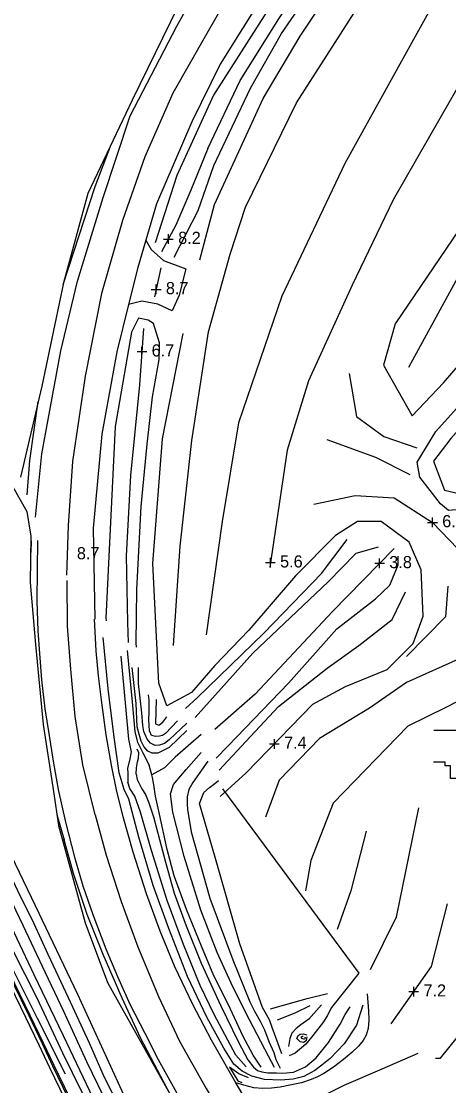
# Model space of a CAD drawing. Extents: x 2316231 to 2323598, y 363169 to 371906.
# Drawn here: x 2320327.6 to 2320503.7, y 365317.1 to 365756.1 of the extents above; entities that cross this region are included whole.
import ezdxf

# ---------------------------------------------------------------- set-up
doc = ezdxf.new("R2010")
doc.units = 0
for name, color, linetype in [('RD_DTM_BkLn1', 7, 'Continuous'), ('RD_DTM_BkLn2', 7, 'Continuous'), ('RD_DTM_Holes', 7, 'Continuous'), ('RD_DTM_Void', 7, 'Continuous'), ('RD_EX_H2O', 7, 'Continuous'), ('RD_EX_Road', 7, 'Continuous')]:
    doc.layers.add(name, color=color, linetype=linetype)

msp = doc.modelspace()

# ---------------------------------------------------------------- linework, layer by layer
at = {"layer": 'RD_DTM_BkLn1'}
for p, q in [((2320385.079, 365654.383), (2320382.496, 365642.42)), ((2320331.647, 365541.867), (2320331.486, 365537.022)), ((2320410.469, 365439.539), (2320466.608, 365363.533)), ((2320342.214, 365429.011), (2320345.246, 365418.477))]:
    msp.add_line(p, q, dxfattribs=at)
for points in [[(2320492.044, 365884.234), (2320486.288, 365873.705), (2320478.901, 365861.282), (2320471.106, 365849.265), (2320450.695, 365824.359), (2320432.068, 365795.554), (2320418.354, 365776.119), (2320404.087, 365751.089), (2320390.097, 365726.493), (2320378.437, 365700.202), (2320369.366, 365673.878), (2320360.66, 365643.769), (2320353.94, 365609.77), (2320348.658, 365574.595), (2320346.864, 365548.158), (2320346.228, 365527.689)], [(2320485.487, 365833.622), (2320481.863, 365831.274), (2320464.526, 365811.245), (2320435.846, 365771.35), (2320406.821, 365725.61), (2320391.626, 365692.425), (2320382.738, 365664.776)], [(2320390.308, 365498.679), (2320393.014, 365539.605), (2320397.928, 365583.199), (2320404.724, 365628.033), (2320413.701, 365660.031), (2320419.909, 365679.394), (2320440.959, 365722.491), (2320465.976, 365761.427), (2320482.477, 365782.624)], [(2320390.654, 365658.863), (2320400.464, 365678.016), (2320406.958, 365696.655), (2320421.973, 365728.565), (2320434.813, 365750.977), (2320450.725, 365774.25)], [(2320500, 365768.202), (2320489.927, 365749.75), (2320460.892, 365697.462), (2320434.877, 365642.798), (2320417.151, 365590.453), (2320410.323, 365549.767), (2320403.836, 365503.12)], [(2320523.577, 365754.875), (2320509.688, 365732.7), (2320480.808, 365682.431), (2320463.932, 365647.223), (2320445.882, 365607.764), (2320437.102, 365579.238), (2320429.956, 365530.993)], [(2320544.633, 365734.641), (2320528.996, 365708.742), (2320508.038, 365670.288), (2320481.592, 365631.346), (2320476.782, 365614.234), (2320488.614, 365593.43), (2320501.486, 365606.991), (2320526.676, 365636.128), (2320548.952, 365663.705), (2320566.206, 365676.089), (2320572.957, 365693.495), (2320573.77, 365706.579)], [(2320555.508, 365714.842), (2320544.595, 365700.134), (2320510.509, 365656.052), (2320487.171, 365613.325)], [(2320344.806, 365647.586), (2320357.996, 365687.962), (2320364.609, 365705.307)], [(2320585.385, 365665.499), (2320577.885, 365658.229), (2320556.418, 365636.81), (2320534.292, 365616.57), (2320516.697, 365597.643), (2320504.522, 365584.027), (2320497.433, 365574.637), (2320502.011, 365562.692), (2320512.57, 365560.303), (2320523.324, 365564.034), (2320538.619, 365574.788), (2320549.896, 365588.321), (2320569.229, 365608.324), (2320582.052, 365620.763), (2320595.857, 365632.327), (2320606.671, 365644.79)], [(2320382.041, 365631.459), (2320379.814, 365632.892), (2320375.829, 365633.698), (2320373.062, 365627.859), (2320366.221, 365588.922), (2320362.452, 365509.98), (2320362.562, 365508.899)], [(2320375.075, 365498.05), (2320374.933, 365499.626), (2320375.256, 365521.804), (2320377.039, 365555.982), (2320379.485, 365581.643), (2320381.677, 365601.186), (2320384.339, 365616.622), (2320384.506, 365623.439), (2320382.041, 365631.459)], [(2320462.653, 365610.817), (2320465.637, 365593.16), (2320476.996, 365584.817), (2320490.564, 365580.147)], [(2320330.073, 365560.822), (2320331.127, 365574.999), (2320334.532, 365599.271)], [(2320453.465, 365583.68), (2320473.511, 365576.328), (2320487.663, 365569.18)], [(2320448.075, 365556.909), (2320465.102, 365560.562), (2320481.208, 365559.511), (2320497.014, 365549.447), (2320507.384, 365538.552), (2320520.549, 365519.481), (2320536.911, 365507.637), (2320547.003, 365480.001)], [(2320395.316, 365472.665), (2320400.121, 365477.144), (2320427.527, 365503.807), (2320451.219, 365528.377), (2320461.839, 365542.332)], [(2320474.598, 365539.172), (2320465.491, 365536.662), (2320454.084, 365524.974), (2320423.027, 365495.449), (2320399.237, 365468.954)], [(2320407.825, 365452.265), (2320412.719, 365457.134), (2320437.682, 365483.165), (2320457.577, 365505.549), (2320473.543, 365517.972), (2320479.438, 365523.548), (2320482.852, 365531.955), (2320482.883, 365535.465)], [(2320358.003, 365428.847), (2320352.899, 365449.478), (2320349.783, 365469.459), (2320348.008, 365488.915), (2320346.634, 365506.593), (2320346.549, 365525.465)], [(2320503.282, 365523.181), (2320502.415, 365510.429), (2320486.352, 365494.084)], [(2320409.193, 365447.239), (2320420.094, 365459.087), (2320433.521, 365473.586), (2320453.558, 365489.303), (2320466.638, 365498.665), (2320480.433, 365509.449), (2320485.833, 365520.751)], [(2320371.877, 365435.347), (2320370.017, 365439.359), (2320367.931, 365446.107), (2320365.861, 365460.862), (2320363.376, 365480.801), (2320361.351, 365501.996)], [(2320522.914, 365499.586), (2320509.013, 365493.59), (2320486.279, 365483.425), (2320471.127, 365472.8), (2320450.421, 365460.317), (2320433.9, 365443.127), (2320428.184, 365427.922)], [(2320368.613, 365494.316), (2320370.55, 365473.559), (2320371.839, 365460.108), (2320372.898, 365454.878), (2320372.348, 365451.925), (2320371.346, 365447.897), (2320371.502, 365446.102), (2320371.483, 365442.376)], [(2320395.771, 365463.575), (2320388.5, 365456.664), (2320383.863, 365454.304), (2320381.535, 365454.319), (2320379.672, 365455.092), (2320378.107, 365457.08), (2320376.963, 365459.204), (2320375.912, 365463.097), (2320375.377, 365465.097), (2320374.972, 365474.741), (2320373.313, 365489.626)], [(2320395.74, 365466.681), (2320388.517, 365459.787), (2320386.546, 365458.29), (2320384.529, 365457.571), (2320382.69, 365457.39), (2320380.78, 365458.437), (2320379.477, 365460.105), (2320378.141, 365463.151), (2320377.614, 365465.645), (2320377.217, 365470.898), (2320375.936, 365483.013), (2320375.904, 365489.582)], [(2320391.992, 365467.547), (2320387.053, 365462.326), (2320385.844, 365461.601), (2320384.573, 365461.27), (2320382.868, 365461.158), (2320381.291, 365461.553), (2320380.408, 365463.531), (2320380.337, 365465.692), (2320380.155, 365468.136), (2320380.218, 365471.298), (2320380.228, 365473.927), (2320380.316, 365476.114), (2320380.057, 365478.278)], [(2320515.792, 365479.951), (2320502.827, 365473.222), (2320486.919, 365465.442), (2320456.095, 365433.716), (2320446.913, 365409.982), (2320444.677, 365397.541)], [(2320383.168, 365476.354), (2320382.896, 365466.421), (2320384.277, 365465.849), (2320385.876, 365467.053), (2320387.605, 365469.244)], [(2320374.982, 365445.653), (2320375.051, 365448.194), (2320375.417, 365450.734), (2320375.907, 365452.251), (2320376.072, 365454.426), (2320375.377, 365455.898)], [(2320431.945, 365324.671), (2320429.47, 365329.365), (2320421.628, 365344.35), (2320414.8, 365357.936), (2320408.299, 365372.087), (2320401.639, 365389.572), (2320394.762, 365411.705), (2320389.976, 365429.892), (2320389.135, 365437.539), (2320390.29, 365441.301), (2320393.275, 365444.937), (2320395.534, 365447.54), (2320401.73, 365454.528)], [(2320404.397, 365451.04), (2320398.29, 365442.176), (2320396.653, 365439.325), (2320395.963, 365436.21), (2320395.893, 365433.264), (2320396.019, 365431.108), (2320397.606, 365421.903), (2320405.22, 365394.537), (2320414.804, 365369.046), (2320421.826, 365351.775), (2320423.728, 365347.95), (2320426.067, 365343.78), (2320427.798, 365340.145), (2320429.568, 365335.406), (2320431.593, 365330.864), (2320432.428, 365327.919), (2320434.216, 365324.387)], [(2320420.277, 365324.891), (2320416, 365329.785), (2320407.107, 365346.449), (2320401.291, 365358.519), (2320394.417, 365375.343), (2320387.66, 365393.503), (2320381.2, 365414.127), (2320376.688, 365430.002), (2320374.397, 365436.547), (2320372.355, 365439.684), (2320371.483, 365442.376)], [(2320374.982, 365445.653), (2320375.37, 365443.466), (2320377.285, 365439.522), (2320378.72, 365437.292), (2320380.202, 365433.765), (2320382.029, 365428.025), (2320387.054, 365409.318), (2320390.608, 365396.572), (2320395.496, 365383.104), (2320401.764, 365367.618), (2320409.719, 365350.399), (2320417.1, 365335.153), (2320420.927, 365327.878), (2320423.335, 365324.829), (2320424.94, 365323.432), (2320426.648, 365322.804), (2320429.232, 365322.52), (2320432.744, 365322.495), (2320435.295, 365322.365), (2320439.741, 365322.706), (2320444.667, 365324.888), (2320449.06, 365328.696), (2320454.205, 365335.004), (2320458.96, 365342.58), (2320461.074, 365346.549), (2320463.163, 365349.656)], [(2320434.983, 365330.337), (2320431.01, 365341.139), (2320429.805, 365344.295), (2320427.005, 365349.343), (2320417.644, 365375.675), (2320407.587, 365410.845), (2320401, 365433.508), (2320402.807, 365438.016), (2320405.145, 365440.073), (2320407.38, 365441.814), (2320408.883, 365442.947)], [(2320468.311, 365350.401), (2320465.638, 365342.173), (2320460.564, 365334.409), (2320454.819, 365328.408), (2320451.476, 365325.593), (2320448.575, 365323.447), (2320444.069, 365320.968), (2320439.672, 365319.819), (2320434.56, 365319.386), (2320427.87, 365319.774), (2320422.528, 365321.145), (2320418.592, 365323.104), (2320415.15, 365326.075), (2320411.072, 365332.656), (2320404.05, 365345.349), (2320396.078, 365362.186), (2320388.437, 365381.937), (2320381.962, 365399.718), (2320376.087, 365419.666), (2320371.877, 365435.347)], [(2320491.204, 365431.732), (2320481.982, 365386.644), (2320471.302, 365364.864)], [(2320498.282, 365328.526), (2320500.334, 365328.486), (2320510.645, 365341.358), (2320517.236, 365385.888), (2320510.549, 365432.686)], [(2320358.003, 365428.847), (2320362.554, 365412.159), (2320368.775, 365393.079), (2320375.591, 365374.408), (2320384.173, 365353.889), (2320392.777, 365335.555), (2320403.785, 365316.041), (2320416.888, 365293.676), (2320429.572, 365274.492), (2320441.039, 365259.503)], [(2320469.742, 365422.167), (2320463.397, 365397.452), (2320457.715, 365381.545)], [(2320421.103, 365261.63), (2320415.447, 365269.97), (2320406.069, 365284.291), (2320397.719, 365297.581), (2320390.698, 365310.275), (2320376.7, 365336.885), (2320369.163, 365353.2), (2320361.373, 365371.318), (2320354.708, 365387.79), (2320349.093, 365404.627), (2320345.246, 365418.477)], [(2320399.176, 365241.36), (2320388.354, 365262.425), (2320376.291, 365285.056), (2320363.813, 365307.976), (2320354.55, 365327.012), (2320345.187, 365347.731), (2320336.369, 365366.31), (2320328.397, 365383.263), (2320319.417, 365401.92), (2320316.873, 365407.537)], [(2320320.453, 365409.655), (2320326.072, 365397.701), (2320332.746, 365384.082), (2320338.595, 365371.426), (2320346.972, 365353.493), (2320355.579, 365334.859), (2320361.177, 365321.939), (2320366.49, 365311.012), (2320373.229, 365298.697), (2320381.623, 365283.074), (2320389.383, 365269.249), (2320400.759, 365248.968)], [(2320393.089, 365233.551), (2320380.983, 365257.484), (2320367.318, 365283.745), (2320356.642, 365306.29), (2320344.701, 365330.562), (2320334.103, 365353.27), (2320319.498, 365382.24), (2320309.838, 365402.97)], [(2320313.135, 365405.803), (2320323.422, 365382.795), (2320332.734, 365363.068), (2320344.796, 365337.787), (2320355.673, 365315), (2320365.888, 365294.471), (2320375.754, 365275.141), (2320387.157, 365254.235), (2320397.155, 365235.927)], [(2320306.682, 365401.765), (2320320.572, 365372.255), (2320334.148, 365345.024), (2320345.703, 365322.034)], [(2320480.054, 365342.707), (2320496.585, 365366.349), (2320503.156, 365392.137)], [(2320466.608, 365363.533), (2320455.423, 365349.365), (2320453.551, 365345.91), (2320452.16, 365343.449), (2320447.687, 365337.852), (2320444.84, 365334.297), (2320440.37, 365330.619), (2320438.008, 365329.408)], [(2320430.302, 365348.876), (2320445.378, 365353.089), (2320453.729, 365355.194)], [(2320433.094, 365344.254), (2320440.462, 365347.218), (2320446.605, 365350.19)], [(2320451.244, 365350.518), (2320446.074, 365344.566), (2320442.832, 365342.288), (2320440.8, 365340.714), (2320438.998, 365338.87), (2320438.269, 365336.626), (2320437.717, 365333.278)], [(2320445.276, 365337.332), (2320444.906, 365335.719), (2320443.906, 365334.953), (2320442.555, 365335.293), (2320441.112, 365336.612), (2320441.653, 365337.838), (2320442.506, 365338.342), (2320443.678, 365338.501), (2320445.176, 365338.109)], [(2320444.515, 365337.184), (2320444.224, 365336.164), (2320443.277, 365336.626), (2320442.905, 365337.254), (2320443.396, 365337.544), (2320443.701, 365337.539)], [(2320490.905, 365330.374), (2320476.187, 365324.026), (2320460.428, 365317.295), (2320448.347, 365311.183), (2320439.179, 365306.177), (2320431.265, 365301.682)], [(2320421.275, 365320.357), (2320417.283, 365322.097), (2320413.418, 365324.761), (2320416.822, 365319.105), (2320418.429, 365318.43)]]:
    msp.add_lwpolyline(points, dxfattribs=at)
at = {"layer": 'RD_DTM_BkLn2'}
for points in [[(2320334.257, 365541.928), (2320334.097, 365529.882), (2320333.992, 365517.006), (2320334.431, 365504.759), (2320335.128, 365495.348), (2320335.868, 365484.564), (2320337.298, 365472.492), (2320338.89, 365462.405), (2320340.752, 365450.953), (2320342.822, 365439.253), (2320345.789, 365425.886)], [(2320366.788, 365439.098), (2320364.78, 365449.36), (2320362.515, 365461.794), (2320360.869, 365474.11), (2320359.413, 365486.109), (2320358.482, 365496.533), (2320357.74, 365509.578)], [(2320416.005, 365318.286), (2320416.005, 365318.286), (2320405.985, 365335.932), (2320398.342, 365350.698), (2320390.916, 365366.197), (2320384.858, 365380.936), (2320379.188, 365396.217), (2320373.68, 365413.385), (2320369.523, 365428.052), (2320366.788, 365439.098)], [(2320345.789, 365425.886), (2320349.482, 365411.375), (2320352.94, 365399.617), (2320357.059, 365387.763), (2320362.48, 365373.611), (2320367.288, 365362.223), (2320372.336, 365350.744), (2320378.439, 365338.796), (2320384.018, 365327.911), (2320390.893, 365315.583), (2320398.904, 365300.606), (2320407.605, 365286.408), (2320416.627, 365272.69), (2320426.211, 365259.378)], [(2320378.68, 365242.552), (2320370.65, 365259.326), (2320361.861, 365277.406), (2320355.353, 365291.276), (2320347.775, 365306.895), (2320345.624, 365311.515), (2320339.307, 365324.587), (2320334.954, 365333.834), (2320329.513, 365345.287), (2320323.145, 365358.29), (2320317.062, 365370.774), (2320311.002, 365383.257), (2320305.377, 365395.181), (2320302.425, 365401.194)], [(2320470.052, 365355.021), (2320470.666, 365347.971), (2320470.765, 365344.23), (2320470.477, 365340.749), (2320469.664, 365338.037), (2320468.425, 365335.852), (2320466.57, 365333.488), (2320463.713, 365330.775), (2320460.332, 365327.927), (2320456.18, 365324.751), (2320452.225, 365322.167), (2320449.596, 365320.798), (2320446.96, 365319.657), (2320443.021, 365318.361), (2320438.289, 365317.305), (2320434.271, 365316.554), (2320430.676, 365316.112), (2320427.089, 365316.047), (2320423.47, 365316.253), (2320419.347, 365317.311), (2320416.005, 365318.286)], [(2320445.663, 365270.904), (2320441.552, 365277.338), (2320433.204, 365290.234), (2320423.331, 365306.098), (2320416.005, 365318.286)]]:
    msp.add_lwpolyline(points, dxfattribs=at)
at = {"layer": 'RD_DTM_Holes'}
for points in [[(2320310.483, 365843.599), (2320329.078, 365839.327), (2320356.628, 365827.167), (2320367.881, 365819.807), (2320395.696, 365809.984), (2320403.331, 365794.774), (2320395.411, 365768.886), (2320373.246, 365723.604), (2320355.077, 365685.114), (2320344.941, 365648.227), (2320336.022, 365605.676), (2320327.268, 365568.043)], [(2320371.982, 365308.603), (2320350.883, 365354.738), (2320333.44, 365391.277), (2320321.938, 365415.414), (2320310.588, 365444.112), (2320297.446, 365476.015), (2320290.56, 365498.493), (2320280.31, 365521.507), (2320269.296, 365543.948), (2320261.235, 365567.179), (2320251.934, 365591.858), (2320243.271, 365608.452), (2320234.229, 365624.826), (2320232.451, 365645.711), (2320244.171, 365636.463), (2320265.388, 365622.218), (2320279.186, 365610.965), (2320305.552, 365587.611), (2320324.169, 365564.045), (2320329.835, 365553.868), (2320331.596, 365543.716)], [(2320331.596, 365543.716), (2320331.281, 365524.602), (2320333.423, 365499.048), (2320336.554, 365466.147), (2320340.829, 365438.455), (2320342.89, 365424.404), (2320353.961, 365384.339), (2320363.113, 365359.695), (2320388.777, 365313.739)]]:
    msp.add_lwpolyline(points, dxfattribs=at)
at = {"layer": 'RD_DTM_Void'}
for p, q in [((2320386.24, 365666.288), (2320390.24, 365666.288)), ((2320388.24, 365664.288), (2320388.24, 365668.288)), ((2320381.171, 365645.546), (2320385.171, 365645.546)), ((2320383.171, 365643.546), (2320383.171, 365647.546)), ((2320375.301, 365619.869), (2320379.301, 365619.869)), ((2320377.301, 365617.869), (2320377.301, 365621.869)), ((2320495.014, 365549.447), (2320499.014, 365549.447)), ((2320497.014, 365547.447), (2320497.014, 365551.447)), ((2320430.23, 365530.841), (2320430.23, 365534.841)), ((2320475.218, 365530.572), (2320475.218, 365534.572)), ((2320428.23, 365532.841), (2320432.23, 365532.841)), ((2320473.218, 365532.572), (2320477.218, 365532.572)), ((2320431.86, 365456.111), (2320431.86, 365460.111)), ((2320429.86, 365458.111), (2320433.86, 365458.111)), ((2320487.306, 365355.939), (2320491.306, 365355.939)), ((2320489.306, 365353.939), (2320489.306, 365357.939))]:
    msp.add_line(p, q, dxfattribs=at)
at = {"layer": 'RD_EX_H2O'}
for points in [[(2320404.421, 365703.635), (2320417.803, 365731.607), (2320433.671, 365757.03), (2320449.595, 365781.283), (2320465.031, 365801.466), (2320472.758, 365810.812), (2320479.737, 365815.157), (2320484.217, 365819.072), (2320489.885, 365815.823), (2320499.751, 365809.969), (2320511.62, 365802.684), (2320524.233, 365795.389), (2320547.79, 365779.545), (2320579.835, 365756.292), (2320626.977, 365719.296), (2320640.945, 365703.207)], [(2320404.421, 365703.635), (2320397.52, 365686.49), (2320391.326, 365672.067), (2320385.434, 365661.031)], [(2320377.975, 365629.453), (2320376.339, 365606.18), (2320372.577, 365568.753), (2320370.784, 365535.71), (2320371.317, 365508.203), (2320371.617, 365499.906)], [(2320481.16, 365538.644), (2320455.785, 365512.712), (2320423.974, 365478.658), (2320407.364, 365463.998)], [(2320371.167, 365496.629), (2320373.281, 365475.499), (2320374.416, 365463.122), (2320375.49, 365458.88), (2320377.736, 365454.432), (2320380.314, 365449.307)], [(2320401.677, 365462.003), (2320391.057, 365452.653), (2320386.653, 365448.177), (2320381.365, 365445.293)], [(2320381.365, 365445.293), (2320381.365, 365445.293), (2320380.314, 365449.307)], [(2320426.408, 365324.8), (2320423.201, 365329.711), (2320418.887, 365337.709), (2320412.916, 365350.455), (2320406.899, 365362.453), (2320401.872, 365374.722), (2320395.6, 365389.823), (2320390.625, 365403.634), (2320387.641, 365414.591), (2320384.519, 365429.138), (2320382.893, 365436.484), (2320382.214, 365441.206), (2320381.627, 365444.24), (2320381.365, 365445.293)]]:
    msp.add_lwpolyline(points, dxfattribs=at)
at = {"layer": 'RD_EX_Road'}
for points in [[(2320333.481, 365551.6), (2320336.088, 365577.765), (2320343.953, 365620.199), (2320350.761, 365648.855), (2320361.366, 365683.467), (2320372.502, 365717.115), (2320391.75, 365754.008), (2320406.681, 365781.086), (2320409.41, 365788.603), (2320408.532, 365796.934), (2320406.146, 365803.664), (2320403.135, 365808.606), (2320396.245, 365815.262), (2320392.505, 365818.653), (2320369.853, 365831.212), (2320342.003, 365846.803), (2320308.057, 365866.345), (2320276.267, 365884.324), (2320242.769, 365902.88), (2320214.586, 365918.84)], [(2320436.419, 365781.508), (2320409.579, 365738.447), (2320397.89, 365714.579), (2320383.277, 365680.737), (2320378.902, 365665.791)], [(2320401.167, 365657.742), (2320407.23, 365680.582), (2320427.223, 365724.177), (2320442.434, 365749.999), (2320457.428, 365772.668)], [(2320594.157, 365613.607), (2320582.2, 365614.701), (2320563.185, 365593.724), (2320546.629, 365569.999), (2320530.956, 365559.309), (2320522.465, 365555.964), (2320503.631, 365554.342), (2320500.309, 365557.078), (2320491.807, 365568.115), (2320490.631, 365574.298), (2320498.423, 365586.953), (2320526.631, 365618.357), (2320557.199, 365650.405), (2320571.79, 365665.268), (2320584.759, 365670.472), (2320593.906, 365666.707), (2320603.594, 365658.893)], [(2320378.902, 365665.791), (2320375.614, 365654.561), (2320371.788, 365639.254)], [(2320378.902, 365665.791), (2320381.047, 365661.975), (2320386.251, 365657.502), (2320395.331, 365654.021), (2320392.666, 365643.123), (2320389.739, 365636.695), (2320383.924, 365639.497), (2320377.274, 365640.617), (2320371.788, 365639.254)], [(2320371.788, 365639.254), (2320366.922, 365619.784), (2320360.781, 365585.861), (2320357.274, 365547.095), (2320357.903, 365509.581)], [(2320409.588, 365436.388), (2320420.309, 365446.158), (2320447.652, 365474.453), (2320461.145, 365481.837), (2320478.367, 365488.773), (2320489.112, 365499.476), (2320493.175, 365510.782), (2320492.313, 365529.867), (2320487.349, 365541.226), (2320475.803, 365549.784), (2320466.148, 365549.785), (2320457.119, 365544.012), (2320440.629, 365527.471), (2320421.335, 365504.997), (2320407.282, 365490.385), (2320397.795, 365479.338), (2320387.516, 365473.805), (2320384.216, 365483.099), (2320381.781, 365532.539), (2320385.809, 365583.86), (2320394.268, 365627.398)], [(2320497.543, 365463.741), (2320515.032, 365463.757), (2320515.05, 365443.859), (2320504.371, 365443.85), (2320504.367, 365449.028), (2320502.216, 365449.026), (2320502.215, 365450.558), (2320497.439, 365450.554)], [(2320380.033, 365243.2), (2320372.001, 365259.978), (2320363.215, 365278.053), (2320356.707, 365291.922), (2320349.13, 365307.539), (2320346.979, 365312.158), (2320340.661, 365325.233), (2320336.31, 365334.475), (2320330.864, 365345.939), (2320324.493, 365358.948), (2320318.411, 365371.43), (2320312.355, 365383.905), (2320306.729, 365395.832), (2320303.771, 365401.855)], [(2320380.484, 365243.416), (2320372.451, 365260.195), (2320363.666, 365278.269), (2320357.158, 365292.137), (2320349.582, 365307.754), (2320347.431, 365312.372), (2320341.112, 365325.448), (2320336.762, 365334.689), (2320331.314, 365346.156), (2320324.942, 365359.167), (2320318.861, 365371.649), (2320312.806, 365384.121), (2320307.18, 365396.049), (2320304.22, 365402.075)]]:
    msp.add_lwpolyline(points, dxfattribs=at)

# ---------------------------------------------------------------- texts
at = {"layer": 'RD_DTM_Void'}
for s, p in [('8.2', (2320392.24, 365664.288)), ('8.7', (2320387.171, 365643.546)), ('6.7', (2320381.301, 365617.869)), ('6.2', (2320501.014, 365547.447)), ('8.7', (2320350.494, 365534.228)), ('5.6', (2320434.23, 365530.841)), ('3.8', (2320479.218, 365530.572)), ('7.4', (2320435.86, 365456.111)), ('7.2', (2320493.306, 365353.939))]:
    msp.add_text(s, height=5, dxfattribs=at).set_placement(p)

doc.saveas('drawing.dxf')
